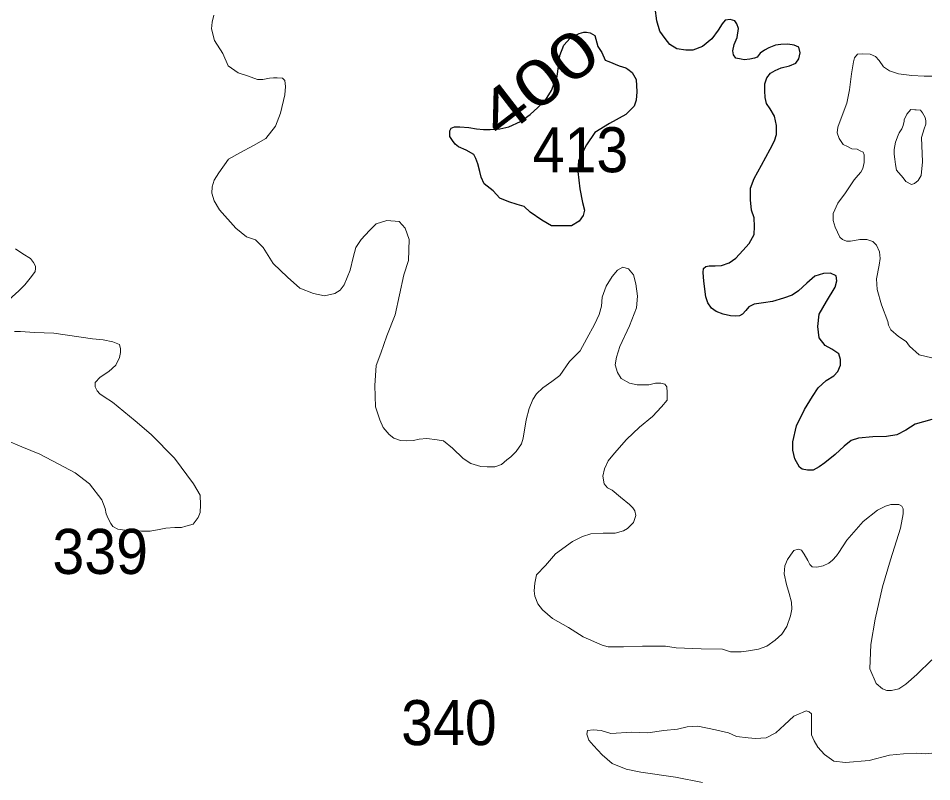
# Model space of a CAD drawing. Extents: x 445.4 to 500, y 8728.7 to 8784.
# Drawn here: x 496.757 to 500, y 8743.815 to 8746.525 of the extents above; entities that cross this region are included whole.
import ezdxf
from ezdxf.enums import TextEntityAlignment as Align

# ---------------------------------------------------------------- set-up
doc = ezdxf.new("R2010")
doc.units = 0
doc.header["$LTSCALE"] = 0.064
doc.layers.add('1', color=7, linetype='Continuous', lineweight=25)
doc.layers.add('2', color=7, linetype='Continuous', lineweight=13)
doc.layers.add('21', color=7, linetype='Continuous')
doc.layers.add('61', color=7, linetype='Continuous')

msp = doc.modelspace()

# ---------------------------------------------------------------- linework, layer by layer
at = {"layer": '1'}
for points in [[(499.4457, 8746.4301), (499.4212, 8746.421), (499.4059, 8746.4118), (499.3906, 8746.4011), (499.3799, 8746.3873), (499.3707, 8746.3843), (499.3539, 8746.3797), (499.334, 8746.3782), (499.3233, 8746.3797), (499.3049, 8746.3843), (499.2957, 8746.395), (499.2942, 8746.4103), (499.2988, 8746.4317), (499.3095, 8746.4577), (499.3137, 8746.4891), (499.3075, 8746.5059), (499.3014, 8746.5166), (499.2846, 8746.5212), (499.2662, 8746.5181), (499.2555, 8746.5059), (499.2417, 8746.483), (499.2187, 8746.4524), (499.1866, 8746.4249), (499.1514, 8746.4127), (499.1269, 8746.4127), (499.0947, 8746.4172), (499.0702, 8746.4325), (499.0534, 8746.4539), (499.035, 8746.4799), (499.0243, 8746.5166), (499.0181, 8746.5609)], [(500, 8745.1008), (499.9407, 8745.0846), (499.9085, 8745.0632), (499.8764, 8745.0464), (499.8396, 8745.0403), (499.7906, 8745.0388), (499.7401, 8745.0342), (499.7141, 8745.0266), (499.6896, 8745.0067), (499.6574, 8744.9761), (499.6207, 8744.9471), (499.6007, 8744.9333), (499.5793, 8744.9211), (499.5594, 8744.9211), (499.5395, 8744.9242), (499.5303, 8744.9318), (499.5135, 8744.9608), (499.5073, 8744.9914), (499.5073, 8745.022), (499.5196, 8745.0785), (499.5487, 8745.1366), (499.5762, 8745.1825), (499.5962, 8745.213), (499.6252, 8745.239), (499.6528, 8745.2558), (499.6666, 8745.2711), (499.6758, 8745.294), (499.6758, 8745.3139), (499.6696, 8745.3338), (499.6451, 8745.3506), (499.6219, 8745.3638), (499.6005, 8745.3913), (499.5959, 8745.431), (499.6005, 8745.4753), (499.6265, 8745.5197), (499.6571, 8745.5701), (499.6632, 8745.593), (499.6602, 8745.6114), (499.6403, 8745.6205), (499.6158, 8745.619), (499.5852, 8745.6098), (499.5561, 8745.5854), (499.527, 8745.5579), (499.504, 8745.5426), (499.4734, 8745.5319), (499.4351, 8745.5197), (499.4029, 8745.5151), (499.3693, 8745.5105), (499.3509, 8745.5013), (499.3402, 8745.4876), (499.3279, 8745.4753), (499.3172, 8745.4692), (499.305, 8745.4677), (499.285, 8745.4692), (499.259, 8745.4753), (499.2345, 8745.4845), (499.2177, 8745.4967), (499.2054, 8745.5151), (499.1978, 8745.5365), (499.1914, 8745.5924), (499.1883, 8745.623), (499.1898, 8745.6367), (499.1975, 8745.6444), (499.2097, 8745.6459), (499.2312, 8745.6459), (499.2541, 8745.6474), (499.2802, 8745.6566), (499.3047, 8745.6734), (499.3292, 8745.7009), (499.3521, 8745.7254), (499.369, 8745.7575), (499.3705, 8745.7865), (499.369, 8745.8171), (499.3598, 8745.8446), (499.3567, 8745.8813), (499.3567, 8745.9226), (499.3694, 8745.9569), (499.3954, 8746.0043), (499.426, 8746.0609), (499.4413, 8746.0899), (499.449, 8746.1128), (499.449, 8746.1449), (499.4412, 8746.178), (499.4258, 8746.2039), (499.4136, 8746.2223), (499.409, 8746.2437), (499.4075, 8746.2681), (499.4075, 8746.2926), (499.4151, 8746.314), (499.4274, 8746.3308), (499.4442, 8746.34), (499.4656, 8746.3491), (499.4947, 8746.3568), (499.5177, 8746.3659), (499.5284, 8746.3812), (499.533, 8746.4026), (499.5284, 8746.4225), (499.5116, 8746.4301), (499.4886, 8746.4332), (499.4641, 8746.4317), (499.4457, 8746.4301)]]:
    msp.add_lwpolyline(points, dxfattribs=at)
msp.add_lwpolyline([(498.6795, 8746.3936), (498.6941, 8746.4302), (498.7161, 8746.4546), (498.7479, 8746.4716), (498.765, 8746.4765), (498.7748, 8746.4765), (498.787, 8746.4741), (498.8041, 8746.4643), (498.8139, 8746.4253), (498.8286, 8746.4033), (498.8408, 8746.3765), (498.853, 8746.3716), (498.8897, 8746.357), (498.9141, 8746.3497), (498.9214, 8746.3448), (498.9361, 8746.3326), (498.9508, 8746.3082), (498.9532, 8746.2643), (498.9508, 8746.235), (498.9434, 8746.213), (498.9141, 8746.1837), (498.8554, 8746.152), (498.8041, 8746.1203), (498.7748, 8746.0764), (498.7455, 8746.0203), (498.743, 8745.9812), (498.7503, 8745.9202), (498.7601, 8745.8714), (498.7675, 8745.8446), (498.7626, 8745.8251), (498.7479, 8745.8056), (498.721, 8745.7885), (498.6868, 8745.7885), (498.6501, 8745.7885), (498.6159, 8745.808), (498.5744, 8745.8373), (498.5524, 8745.8568), (498.5279, 8745.8641), (498.4986, 8745.8739), (498.4668, 8745.8861), (498.4424, 8745.9129), (498.4106, 8745.9373), (498.4008, 8745.9617), (498.3959, 8745.9812), (498.3886, 8746.0081), (498.3813, 8746.0276), (498.3739, 8746.0422), (498.347, 8746.0569), (498.3202, 8746.0691), (498.3079, 8746.0788), (498.2982, 8746.091), (498.2884, 8746.1057), (498.2884, 8746.1252), (498.2933, 8746.1349), (498.3055, 8746.1398), (498.325, 8746.1398), (498.3568, 8746.1374), (498.3837, 8746.1325), (498.4081, 8746.1301), (498.4326, 8746.1301), (498.4668, 8746.1325), (498.4986, 8746.1398), (498.5401, 8746.1593), (498.5744, 8746.1837), (498.6012, 8746.2081), (498.6281, 8746.235), (498.6501, 8746.2691), (498.6624, 8746.3033), (498.6697, 8746.3204), (498.6746, 8746.3545), (498.6795, 8746.3936)], close=True, dxfattribs=at)
at = {"layer": '2'}
for points in [[(497.6883, 8746.1885), (497.7031, 8746.2537), (497.7051, 8746.283), (497.7031, 8746.304), (497.6947, 8746.3124), (497.6758, 8746.3144), (497.6632, 8746.3144), (497.6485, 8746.3124), (497.6254, 8746.3082), (497.6065, 8746.3082), (497.5708, 8746.3207), (497.5373, 8746.3312), (497.5016, 8746.3563), (497.4827, 8746.4003), (497.4533, 8746.4464), (497.4428, 8746.4883), (497.4449, 8746.5114), (497.4512, 8746.5365)], [(500, 8745.3193), (499.9553, 8745.3301), (499.9213, 8745.3613), (499.9097, 8745.3783), (499.8818, 8745.3953), (499.8546, 8745.4191), (499.8464, 8745.4361), (499.8437, 8745.449), (499.8221, 8745.5083), (499.8058, 8745.5625), (499.804, 8745.6004), (499.8131, 8745.6492), (499.8167, 8745.6727), (499.8149, 8745.6962), (499.804, 8745.7197), (499.7913, 8745.7324), (499.7696, 8745.7396), (499.7443, 8745.7396), (499.7262, 8745.736), (499.7117, 8745.7342), (499.6972, 8745.7342), (499.6827, 8745.7396), (499.6736, 8745.7487), (499.6571, 8745.784), (499.6499, 8745.8075), (499.6499, 8745.8328), (499.6662, 8745.8689), (499.6933, 8745.9051), (499.7241, 8745.9521), (499.7386, 8745.9683), (499.7477, 8745.9792), (499.7549, 8745.9918), (499.7603, 8746.0135), (499.7603, 8746.0262), (499.7603, 8746.0406), (499.7567, 8746.0497), (499.7458, 8746.0551), (499.735, 8746.0605), (499.7169, 8746.0623), (499.7006, 8746.0696), (499.6861, 8746.0768), (499.6716, 8746.0985), (499.6644, 8746.1184), (499.6662, 8746.1382), (499.6788, 8746.1708), (499.6988, 8746.2245), (499.7078, 8746.2715), (499.7151, 8746.3276), (499.7223, 8746.3709), (499.7259, 8746.3854), (499.7368, 8746.3981), (499.7559, 8746.3989), (499.7814, 8746.3978), (499.8006, 8746.3893), (499.8134, 8746.3755), (499.8283, 8746.3531), (499.8497, 8746.3382), (499.8816, 8746.3286), (499.9296, 8746.3223), (499.9733, 8746.3201), (500, 8746.32)], [(499.0526, 8745.2258), (499.0379, 8745.2299), (499.019, 8745.2299), (498.9959, 8745.2237), (498.9707, 8745.2237), (498.9539, 8745.2237), (498.9266, 8745.2299), (498.8973, 8745.2467), (498.8847, 8745.2677), (498.8763, 8745.2949), (498.8805, 8745.3221), (498.8931, 8745.3598), (498.9266, 8745.4332), (498.9512, 8745.4973), (498.9554, 8745.5392), (498.9491, 8745.5831), (498.9407, 8745.6146), (498.9239, 8745.6355), (498.9029, 8745.6418), (498.884, 8745.6313), (498.8652, 8745.6083), (498.8442, 8745.5748), (498.8295, 8745.535), (498.8274, 8745.5035), (498.819, 8745.4742), (498.8022, 8745.4386), (498.7749, 8745.3883), (498.7518, 8745.3443), (498.714, 8745.3066), (498.6801, 8745.2572), (498.6507, 8745.2362), (498.6192, 8745.2132), (498.5961, 8745.1922), (498.5835, 8745.1713), (498.5709, 8745.1399), (498.5604, 8745.1), (498.5499, 8745.0351), (498.5437, 8745.0142), (498.5248, 8744.9869), (498.5059, 8744.9681), (498.4912, 8744.9576), (498.4723, 8744.9408), (498.4492, 8744.9325), (498.4219, 8744.9325), (498.3988, 8744.9345), (498.3632, 8744.945), (498.3359, 8744.9618), (498.2981, 8744.9995), (498.2666, 8745.0246), (498.2435, 8745.0288), (498.2079, 8745.033), (498.1806, 8745.0309), (498.1596, 8745.0267), (498.1365, 8745.0246), (498.1134, 8745.0267), (498.0903, 8745.0351), (498.0735, 8745.0477), (498.0526, 8745.0728), (498.04, 8745.1), (498.0253, 8745.1461), (498.0232, 8745.2216), (498.0274, 8745.2928), (498.0442, 8745.3368), (498.0651, 8745.3975), (498.0945, 8745.4729), (498.1257, 8745.6148), (498.1425, 8745.6651), (498.1446, 8745.7405), (498.1299, 8745.7803), (498.1089, 8745.8034), (498.0648, 8745.8076), (498.027, 8745.795), (498.004, 8745.7719), (497.9746, 8745.7405), (497.9557, 8745.7112), (497.9452, 8745.6756), (497.9347, 8745.6316), (497.9137, 8745.5792), (497.899, 8745.5604), (497.8801, 8745.5478), (497.8445, 8745.5394), (497.8046, 8745.5478), (497.7563, 8745.5666), (497.7122, 8745.6064), (497.6619, 8745.6546), (497.6262, 8745.7112), (497.5989, 8745.7384), (497.5674, 8745.7489), (497.5296, 8745.7803), (497.4709, 8745.8453), (497.452, 8745.8767), (497.4436, 8745.9039), (497.4457, 8745.927), (497.452, 8745.95), (497.4688, 8745.9772), (497.5036, 8746.0251), (497.5435, 8746.0481), (497.5918, 8746.0733), (497.6359, 8746.0984), (497.6694, 8746.1424), (497.6883, 8746.1885)], [(496.7232, 8745.5259), (496.759, 8745.5581), (496.7805, 8745.5795), (496.8038, 8745.6081), (496.8163, 8745.626), (496.8181, 8745.6368), (496.8181, 8745.6457), (496.811, 8745.6582), (496.8002, 8745.6725), (496.7733, 8745.6886), (496.7465, 8745.7065)], [(497.0781, 8745.271), (497.1032, 8745.2943), (497.1157, 8745.3211), (497.1193, 8745.339), (497.1193, 8745.3515), (497.1157, 8745.3676), (497.0925, 8745.3765), (497.0584, 8745.3837), (497.0208, 8745.3872), (496.8829, 8745.4069), (496.8145, 8745.4097), (496.7644, 8745.4133), (496.7429, 8745.4133)], [(496.7135, 8745.0275), (496.769, 8745.0043), (496.8335, 8744.9774), (496.898, 8744.9435), (496.9589, 8744.9113), (497.0091, 8744.872), (497.053, 8744.8157), (497.0655, 8744.7853), (497.0691, 8744.7656), (497.0763, 8744.7495), (497.0852, 8744.7316), (497.0924, 8744.7209), (497.1103, 8744.712), (497.1354, 8744.7084), (497.1945, 8744.7048), (497.2249, 8744.7048), (497.2572, 8744.7102), (497.2805, 8744.7155), (497.3127, 8744.7173), (497.336, 8744.7173), (497.3521, 8744.7227), (497.3772, 8744.7298), (497.3951, 8744.7531), (497.4023, 8744.771), (497.4041, 8744.7978), (497.4023, 8744.8317), (497.379, 8744.8729), (497.3109, 8744.964), (497.2285, 8745.0481), (497.1712, 8745.0963), (497.0907, 8745.162), (497.062, 8745.1816), (497.0459, 8745.1924), (497.0369, 8745.2031), (497.0298, 8745.2174), (497.0298, 8745.2317), (497.0477, 8745.2514), (497.0781, 8745.271)], [(500, 8744.2473), (499.947, 8744.196), (499.9084, 8744.1607), (499.8827, 8744.1447), (499.857, 8744.1383), (499.841, 8744.1383), (499.8249, 8744.1447), (499.8025, 8744.1639), (499.78, 8744.2152), (499.7832, 8744.3017), (499.7993, 8744.3915), (499.8249, 8744.5069), (499.8538, 8744.603), (499.8892, 8744.7152), (499.8984, 8744.7654), (499.8984, 8744.7839), (499.8935, 8744.7936), (499.8837, 8744.7995), (499.8691, 8744.7995), (499.8545, 8744.7985), (499.836, 8744.7936), (499.8077, 8744.7791), (499.7561, 8744.7382), (499.6986, 8744.673), (499.6704, 8744.629), (499.6616, 8744.6169), (499.6473, 8744.6016), (499.6342, 8744.5906), (499.6144, 8744.5808), (499.5924, 8744.5764), (499.576, 8744.5775), (499.5672, 8744.5862), (499.5606, 8744.6005), (499.5474, 8744.6224), (499.5376, 8744.6366), (499.5255, 8744.6399), (499.5101, 8744.6356), (499.4991, 8744.6191), (499.4882, 8744.6038), (499.4783, 8744.5808), (499.4761, 8744.5534), (499.4849, 8744.515), (499.4937, 8744.4833), (499.5019, 8744.4524), (499.503, 8744.4269), (499.4984, 8744.4038), (499.4857, 8744.3656), (499.4683, 8744.339), (499.4439, 8744.317), (499.4149, 8744.2962), (499.3848, 8744.2858), (499.35, 8744.28), (499.3234, 8744.2754), (499.2851, 8744.2765), (499.2573, 8744.2858), (499.1808, 8744.2869), (499.0927, 8744.2904), (499.0544, 8744.2962), (498.9733, 8744.2962), (498.9052, 8744.2932), (498.8506, 8744.2932), (498.8296, 8744.2995), (498.7625, 8744.3288), (498.71, 8744.3623), (498.6533, 8744.3937), (498.6177, 8744.4252), (498.6009, 8744.4461), (498.5904, 8744.4733), (498.5883, 8744.4922), (498.5904, 8744.5194), (498.5967, 8744.5488), (498.6282, 8744.5823), (498.6638, 8744.6242), (498.7247, 8744.6682), (498.7604, 8744.6849), (498.7898, 8744.6954), (498.8338, 8744.6975), (498.8758, 8744.6975), (498.9052, 8744.7059), (498.9199, 8744.7143), (498.9409, 8744.7352), (498.9497, 8744.7596), (498.9455, 8744.7763), (498.9392, 8744.7868), (498.9266, 8744.7994), (498.8951, 8744.8245), (498.8658, 8744.8497), (498.849, 8744.858), (498.8364, 8744.8727), (498.8322, 8744.8999), (498.8385, 8744.9251), (498.8511, 8744.9544), (498.8742, 8744.9816), (498.9161, 8745.0298), (498.9623, 8745.0738), (499.0085, 8745.1115), (499.04, 8745.1461), (499.061, 8745.1692), (499.061, 8745.1964), (499.0589, 8745.2174), (499.0526, 8745.2258)], [(498.7988, 8743.9438), (498.7826, 8743.9628), (498.7749, 8743.9834), (498.7775, 8743.9963), (498.7981, 8743.9989), (498.8265, 8743.9963), (498.8601, 8743.986), (498.935, 8743.9912), (498.9918, 8743.9886), (499.0486, 8743.9963), (499.0976, 8744.0015), (499.1312, 8744.0092), (499.1699, 8744.0118), (499.2319, 8743.9989), (499.2784, 8743.9886), (499.3068, 8743.9757), (499.3481, 8743.9705), (499.3739, 8743.968), (499.4126, 8743.9705), (499.4462, 8743.9886), (499.4772, 8744.0169), (499.5108, 8744.0479), (499.5288, 8744.0556), (499.5417, 8744.0608), (499.5547, 8744.0659), (499.565, 8744.0633), (499.5727, 8744.0556), (499.5727, 8744.0144), (499.5727, 8743.9809), (499.5831, 8743.9602), (499.596, 8743.937), (499.6192, 8743.9113), (499.6528, 8743.8881), (499.6941, 8743.8829), (499.7779, 8743.8905), (499.8502, 8743.9085), (499.8993, 8743.9137), (499.9458, 8743.9162), (499.9793, 8743.9137), (500, 8743.9162)], [(499.1861, 8743.8124), (499.0906, 8743.8304), (498.9666, 8743.8485), (498.915, 8743.8588), (498.8659, 8743.8794), (498.8298, 8743.9103), (498.7988, 8743.9438)]]:
    msp.add_lwpolyline(points, dxfattribs=at)
msp.add_lwpolyline([(499.8746, 8745.9863), (499.8989, 8745.9585), (499.9076, 8745.9462), (499.9276, 8745.9352), (499.9387, 8745.9385), (499.9518, 8745.9494), (499.963, 8745.9677), (499.9672, 8746.0161), (499.964, 8746.1025), (499.9727, 8746.1326), (499.9791, 8746.1499), (499.9795, 8746.1618), (499.977, 8746.1729), (499.9669, 8746.1896), (499.9599, 8746.1994), (499.9448, 8746.1999), (499.9401, 8746.2007), (499.9256, 8746.202), (499.9114, 8746.1854), (499.9025, 8746.1646), (499.9023, 8746.1595), (499.899, 8746.1443), (499.894, 8746.1326), (499.8848, 8746.1189), (499.8807, 8746.1098), (499.8712, 8746.0857), (499.8663, 8746.0593), (499.8663, 8746.0524), (499.8668, 8746.0433), (499.8687, 8746.0255), (499.8712, 8746.0059)], close=True, dxfattribs=at)

# ---------------------------------------------------------------- texts
at = {"layer": '21', "width": 0.95}
for s, p in [('413', (498.5833, 8745.9786)), ('339', (496.878, 8744.5524)), ('340', (498.1162, 8743.9446))]:
    msp.add_text(s, height=0.16, dxfattribs=at).set_placement(p)
at = {"layer": '61', "width": 1.3}
msp.add_text('400', height=0.16, rotation=37.669, dxfattribs=at).set_placement((498.6517, 8746.2338), align=Align.CENTER)

doc.saveas('drawing.dxf')
